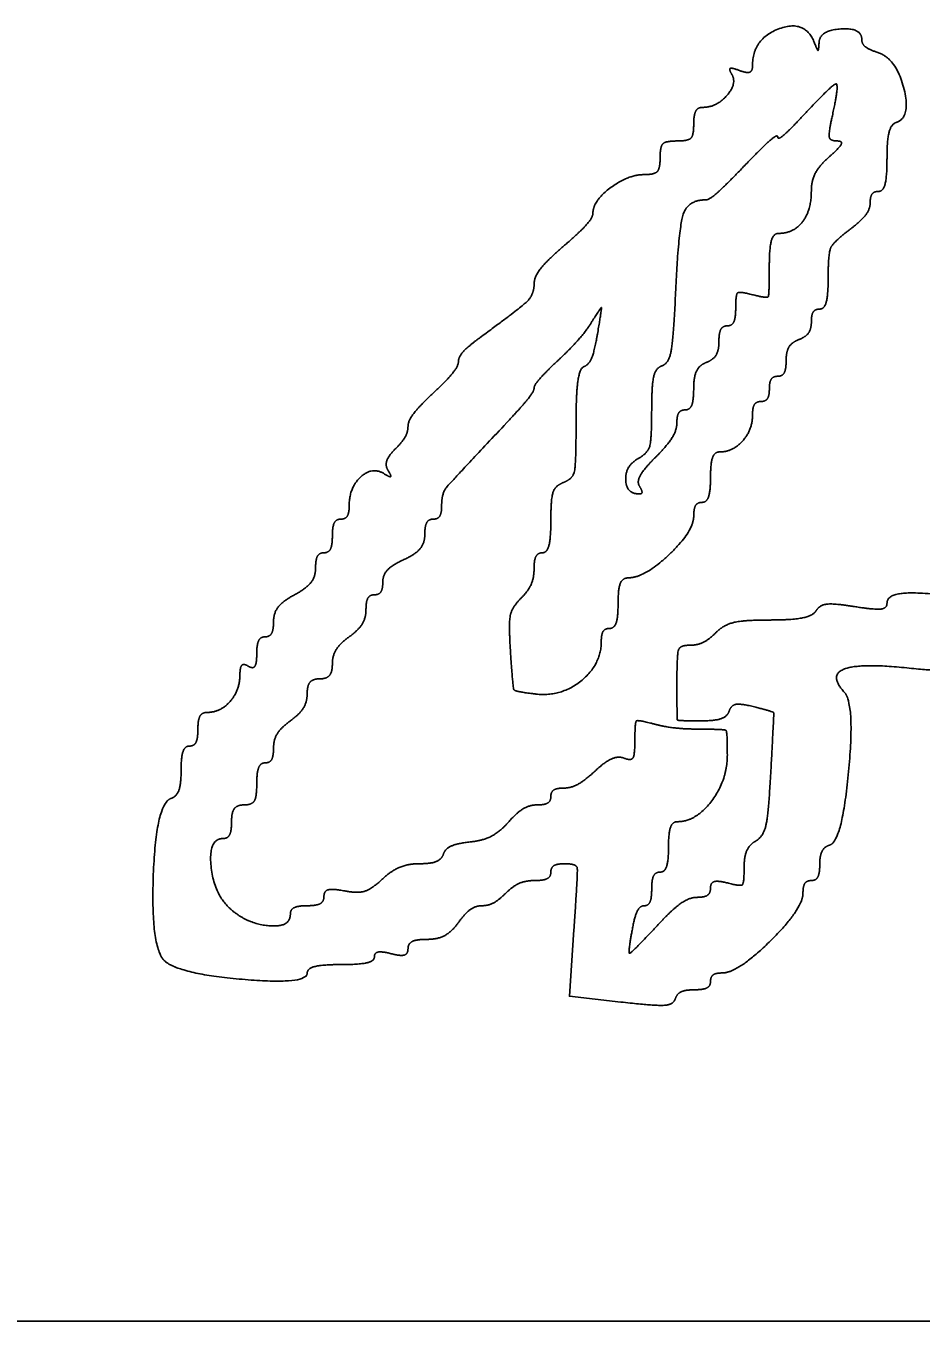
# Model space of a CAD drawing. Extents: x -3.6 to 34, y 0 to 32.8.
# Drawn here: x 26.7097 to 26.9654, y 5.7877 to 6.1576 of the extents above; entities that cross this region are included whole.
import ezdxf

# ---------------------------------------------------------------- set-up
doc = ezdxf.new("R2010")
doc.units = 0
doc.layers.add('SH_Data', color=7, linetype='Continuous')
doc.layers.add('SH_Text', color=7, linetype='Continuous')

msp = doc.modelspace()

# ---------------------------------------------------------------- linework, layer by layer
at = {"layer": 'SH_Data'}
msp.add_line((25.03429, 5.78769), (28.53429, 5.78769), dxfattribs=at)
at = {"layer": 'SH_Text'}
msp.add_line((26.88496, 6.02616), (26.88496, 6.02616), dxfattribs=at)
msp.add_lwpolyline([(26.86625, 5.8994), (26.86496, 5.88048), (26.87965, 5.87882)], dxfattribs=at)
for points in [[(26.93488, 6.15291), (26.9322, 6.15954), (26.91727, 6.15387), (26.91727, 6.14623)], [(26.94847, 6.15368), (26.94847, 6.15709), (26.93649, 6.15634), (26.93628, 6.15291)], [(26.93628, 6.15291), (26.93612, 6.15051), (26.93584, 6.15051), (26.93488, 6.15291)], [(26.95301, 6.14999), (26.95051, 6.15079), (26.94847, 6.15244), (26.94847, 6.15368)], [(26.95827, 6.12998), (26.96266, 6.13145), (26.95822, 6.14834), (26.95301, 6.14999)], [(26.91129, 6.14387), (26.91295, 6.14119), (26.90701, 6.13431), (26.90304, 6.13431)], [(26.91354, 6.14483), (26.91139, 6.14565), (26.91044, 6.14525), (26.91129, 6.14387)], [(26.91727, 6.14623), (26.91727, 6.14466), (26.91561, 6.14404), (26.91354, 6.14483)], [(26.93143, 6.13166), (26.94014, 6.14099), (26.94207, 6.14105), (26.94006, 6.13191)], [(26.90304, 6.13431), (26.90162, 6.13431), (26.90047, 6.13215), (26.90047, 6.12951)], [(26.90047, 6.12951), (26.90047, 6.12631), (26.89887, 6.12471), (26.89567, 6.12471)], [(26.92446, 6.12586), (26.92446, 6.12495), (26.9276, 6.12756), (26.93143, 6.13166)], [(26.94006, 6.13191), (26.93897, 6.12695), (26.9394, 6.12471), (26.94144, 6.12471)], [(26.95567, 6.11971), (26.95567, 6.12488), (26.95684, 6.1295), (26.95827, 6.12998)], [(26.91505, 6.11771), (26.92023, 6.1231), (26.92446, 6.12676), (26.92446, 6.12586)], [(26.89567, 6.12471), (26.89247, 6.12471), (26.89087, 6.12311), (26.89087, 6.11991)], [(26.94144, 6.12471), (26.94307, 6.12471), (26.94207, 6.1227), (26.93923, 6.12023)], [(26.89087, 6.11991), (26.89087, 6.11685), (26.88927, 6.11511), (26.88643, 6.11511)], [(26.93923, 6.12023), (26.93639, 6.11777), (26.93406, 6.11337), (26.93406, 6.11046)], [(26.95327, 6.11031), (26.95459, 6.11031), (26.95567, 6.11454), (26.95567, 6.11971)], [(26.88643, 6.11511), (26.8817, 6.11511), (26.87167, 6.10757), (26.87167, 6.10401)], [(26.90408, 6.10791), (26.90494, 6.10791), (26.90988, 6.11232), (26.91505, 6.11771)], [(26.93406, 6.11046), (26.93406, 6.10488), (26.92897, 6.09831), (26.92464, 6.09831)], [(26.8953, 6.08155), (26.89613, 6.09973), (26.89885, 6.10791), (26.90408, 6.10791)], [(26.94487, 6.09928), (26.94817, 6.10176), (26.95087, 6.10525), (26.95087, 6.10705)], [(26.95087, 6.10705), (26.95087, 6.10884), (26.95195, 6.11031), (26.95327, 6.11031)], [(26.87167, 6.10401), (26.87167, 6.10283), (26.86791, 6.09864), (26.86332, 6.09469)], [(26.92464, 6.09831), (26.92322, 6.09831), (26.92206, 6.09409), (26.92206, 6.08894)], [(26.93887, 6.08574), (26.93887, 6.09257), (26.94033, 6.09587), (26.94487, 6.09928)], [(26.86332, 6.09469), (26.85873, 6.09074), (26.85495, 6.08602), (26.85492, 6.0842)], [(26.92206, 6.08894), (26.92206, 6.08074), (26.92146, 6.07972), (26.91726, 6.08082)], [(26.93647, 6.07671), (26.93779, 6.07671), (26.93887, 6.08078), (26.93887, 6.08574)], [(26.85492, 6.0842), (26.85487, 6.08088), (26.85118, 6.07716), (26.83946, 6.06858)], [(26.89143, 6.0605), (26.89336, 6.06115), (26.89471, 6.06846), (26.8953, 6.08155)], [(26.91726, 6.08082), (26.91358, 6.08178), (26.91246, 6.08089), (26.91246, 6.07699)], [(26.8714, 6.07311), (26.87403, 6.07734), (26.87422, 6.07692), (26.87297, 6.06951)], [(26.91246, 6.07699), (26.91246, 6.0742), (26.91138, 6.07191), (26.91006, 6.07191)], [(26.93407, 6.07304), (26.93407, 6.07506), (26.93515, 6.07671), (26.93647, 6.07671)], [(26.86164, 6.06195), (26.86536, 6.06545), (26.86975, 6.07047), (26.8714, 6.07311)], [(26.91006, 6.07191), (26.90874, 6.07191), (26.90766, 6.06987), (26.90766, 6.06737)], [(26.93047, 6.06798), (26.93245, 6.06874), (26.93407, 6.07102), (26.93407, 6.07304)], [(26.83946, 6.06858), (26.83605, 6.06608), (26.83327, 6.06301), (26.83327, 6.06174)], [(26.87297, 6.06951), (26.87219, 6.06489), (26.8705, 6.06075), (26.86921, 6.06031)], [(26.90766, 6.06737), (26.90766, 6.06487), (26.90604, 6.06221), (26.90406, 6.06145)], [(26.92687, 6.06206), (26.92687, 6.06456), (26.92849, 6.06722), (26.93047, 6.06798)], [(26.83327, 6.06174), (26.83327, 6.06047), (26.83003, 6.05641), (26.82607, 6.05271)], [(26.85487, 6.05407), (26.85487, 6.05491), (26.85791, 6.05845), (26.86164, 6.06195)], [(26.86921, 6.06031), (26.86792, 6.05987), (26.86687, 6.05255), (26.86687, 6.04404)], [(26.88846, 6.04783), (26.88846, 6.05497), (26.88962, 6.0599), (26.89143, 6.0605)], [(26.90406, 6.06145), (26.90208, 6.06069), (26.90046, 6.05733), (26.90046, 6.05399)], [(26.92447, 6.05751), (26.92579, 6.05751), (26.92687, 6.05956), (26.92687, 6.06206)], [(26.92207, 6.05391), (26.92207, 6.05589), (26.92315, 6.05751), (26.92447, 6.05751)], [(26.82607, 6.05271), (26.82211, 6.04901), (26.81887, 6.04472), (26.81887, 6.04318)], [(26.84707, 6.04427), (26.85136, 6.04883), (26.85487, 6.05324), (26.85487, 6.05407)], [(26.90046, 6.05399), (26.90046, 6.05065), (26.89938, 6.04791), (26.89806, 6.04791)], [(26.91967, 6.05031), (26.92099, 6.05031), (26.92207, 6.05193), (26.92207, 6.05391)], [(26.88449, 6.03393), (26.88734, 6.03552), (26.88846, 6.03946), (26.88846, 6.04783)], [(26.89806, 6.04791), (26.89674, 6.04791), (26.89566, 6.04624), (26.89566, 6.0442)], [(26.91727, 6.04654), (26.91727, 6.04862), (26.91835, 6.05031), (26.91967, 6.05031)], [(26.82847, 6.0204), (26.82847, 6.02399), (26.83091, 6.02713), (26.84707, 6.04427)], [(26.86687, 6.04404), (26.86687, 6.0325), (26.86595, 6.02821), (26.86327, 6.02718)], [(26.89566, 6.0442), (26.89566, 6.04216), (26.89294, 6.03777), (26.88962, 6.03445)], [(26.90784, 6.03591), (26.91166, 6.03591), (26.91727, 6.04223), (26.91727, 6.04654)], [(26.81887, 6.04318), (26.81887, 6.04163), (26.81724, 6.03874), (26.81524, 6.03675)], [(26.81524, 6.03675), (26.81325, 6.03476), (26.81234, 6.03197), (26.81321, 6.03055)], [(26.88493, 6.02391), (26.88124, 6.02391), (26.88089, 6.03191), (26.88449, 6.03393)], [(26.88962, 6.03445), (26.88629, 6.03112), (26.8842, 6.02739), (26.88496, 6.02616)], [(26.90527, 6.02871), (26.90527, 6.03267), (26.90642, 6.03591), (26.90784, 6.03591)], [(26.81202, 6.0297), (26.80863, 6.03179), (26.80207, 6.02571), (26.80207, 6.02048)], [(26.81321, 6.03055), (26.81416, 6.02902), (26.81368, 6.02867), (26.81202, 6.0297)], [(26.86327, 6.02718), (26.86092, 6.02628), (26.85967, 6.02255), (26.85967, 6.01646)], [(26.88496, 6.02616), (26.88572, 6.02492), (26.88571, 6.02391), (26.88493, 6.02391)], [(26.90287, 6.02151), (26.90419, 6.02151), (26.90527, 6.02475), (26.90527, 6.02871)], [(26.80207, 6.02048), (26.80207, 6.01841), (26.80099, 6.01671), (26.79967, 6.01671)], [(26.82607, 6.01671), (26.82739, 6.01671), (26.82847, 6.01837), (26.82847, 6.0204)], [(26.90047, 6.01763), (26.90047, 6.01977), (26.90155, 6.02151), (26.90287, 6.02151)], [(26.79967, 6.01671), (26.79835, 6.01671), (26.79727, 6.01455), (26.79727, 6.01191)], [(26.82367, 6.0123), (26.82367, 6.01473), (26.82475, 6.01671), (26.82607, 6.01671)], [(26.85967, 6.01646), (26.85967, 6.01132), (26.85859, 6.00711), (26.85727, 6.00711)], [(26.88187, 5.99995), (26.88651, 6.00001), (26.90047, 6.01328), (26.90047, 6.01763)], [(26.79727, 6.01191), (26.79727, 6.00927), (26.79619, 6.00711), (26.79487, 6.00711)], [(26.81767, 6.00515), (26.82097, 6.00665), (26.82367, 6.00987), (26.82367, 6.0123)], [(26.79487, 6.00711), (26.79355, 6.00711), (26.79247, 6.00514), (26.79247, 6.00272)], [(26.85727, 6.00711), (26.85595, 6.00711), (26.85487, 6.00503), (26.85487, 6.00248)], [(26.81167, 5.99876), (26.81167, 6.00077), (26.81437, 6.00365), (26.81767, 6.00515)], [(26.79247, 6.00272), (26.79247, 6.0003), (26.78977, 5.99688), (26.78647, 5.99511)], [(26.85487, 6.00248), (26.85487, 5.99994), (26.85319, 5.99618), (26.85113, 5.99412)], [(26.87887, 5.99271), (26.87887, 5.99685), (26.88014, 5.99993), (26.88187, 5.99995)], [(26.80927, 5.99511), (26.81059, 5.99511), (26.81167, 5.99676), (26.81167, 5.99876)], [(26.78647, 5.99511), (26.78317, 5.99335), (26.78047, 5.98992), (26.78047, 5.98751)], [(26.80687, 5.99084), (26.80687, 5.99319), (26.80795, 5.99511), (26.80927, 5.99511)], [(26.85113, 5.99412), (26.84854, 5.99153), (26.84762, 5.98688), (26.84813, 5.97895)], [(26.87647, 5.98551), (26.87779, 5.98551), (26.87887, 5.98875), (26.87887, 5.99271)], [(26.94637, 5.99174), (26.9406, 5.99267), (26.93644, 5.99222), (26.93543, 5.99057)], [(26.95567, 5.99269), (26.95567, 5.99121), (26.95202, 5.99084), (26.94637, 5.99174)], [(26.98891, 5.99357), (26.96767, 5.99579), (26.95567, 5.99547), (26.95567, 5.99269)], [(26.80207, 5.98311), (26.80471, 5.98502), (26.80687, 5.98849), (26.80687, 5.99084)], [(26.93543, 5.99057), (26.93452, 5.98911), (26.92852, 5.98791), (26.9221, 5.98791)], [(26.78047, 5.98751), (26.78047, 5.98509), (26.77939, 5.98311), (26.77807, 5.98311)], [(26.87407, 5.9818), (26.87407, 5.98384), (26.87515, 5.98551), (26.87647, 5.98551)], [(26.9221, 5.98791), (26.91491, 5.98791), (26.90902, 5.98653), (26.90681, 5.98431)], [(26.77807, 5.98311), (26.77675, 5.98311), (26.77567, 5.98089), (26.77567, 5.97817)], [(26.79727, 5.97538), (26.79727, 5.97773), (26.79943, 5.98121), (26.80207, 5.98311)], [(26.85542, 5.96676), (26.8626, 5.96593), (26.87407, 5.97519), (26.87407, 5.9818)], [(26.90681, 5.98431), (26.90483, 5.98233), (26.90151, 5.98071), (26.89944, 5.98071)], [(26.77567, 5.97817), (26.77567, 5.97545), (26.77459, 5.9739), (26.77327, 5.97471)], [(26.84813, 5.97895), (26.8488, 5.96849), (26.84943, 5.96745), (26.85542, 5.96676)], [(26.89944, 5.98071), (26.89657, 5.98071), (26.89567, 5.97813), (26.89567, 5.96991)], [(26.77327, 5.97471), (26.77195, 5.97553), (26.77087, 5.97444), (26.77087, 5.97228)], [(26.79367, 5.97111), (26.79565, 5.97111), (26.79727, 5.97304), (26.79727, 5.97538)], [(26.94353, 5.96724), (26.939, 5.97216), (26.94784, 5.97563), (26.96135, 5.97424)], [(26.96135, 5.97424), (26.97068, 5.97327), (26.97487, 5.97369), (26.97487, 5.97558)], [(26.77087, 5.97228), (26.77087, 5.96786), (26.76531, 5.96151), (26.76144, 5.96151)], [(26.79007, 5.96684), (26.79007, 5.96919), (26.79169, 5.97111), (26.79367, 5.97111)], [(26.89567, 5.96991), (26.89567, 5.95958), (26.89597, 5.95911), (26.90267, 5.95911)], [(26.78527, 5.95911), (26.78791, 5.96102), (26.79007, 5.96449), (26.79007, 5.96684)], [(26.9394, 5.92369), (26.94283, 5.92484), (26.94654, 5.96395), (26.94353, 5.96724)], [(26.91059, 5.96189), (26.91115, 5.96357), (26.91387, 5.96408), (26.91748, 5.96318)], [(26.91748, 5.96318), (26.92325, 5.96173), (26.9234, 5.96116), (26.92247, 5.9442)], [(26.76144, 5.96151), (26.76002, 5.96151), (26.75887, 5.95935), (26.75887, 5.95671)], [(26.78047, 5.95138), (26.78047, 5.95373), (26.78263, 5.95721), (26.78527, 5.95911)], [(26.88907, 5.95823), (26.88449, 5.95945), (26.88367, 5.95873), (26.88367, 5.95347)], [(26.90267, 5.95911), (26.90652, 5.95911), (26.91008, 5.96036), (26.91059, 5.96189)], [(26.75887, 5.95671), (26.75887, 5.95407), (26.75779, 5.95191), (26.75647, 5.95191)], [(26.90227, 5.95675), (26.89798, 5.95676), (26.89204, 5.95743), (26.88907, 5.95823)], [(26.91007, 5.9494), (26.91007, 5.95604), (26.90935, 5.95672), (26.90227, 5.95675)], [(26.75647, 5.95191), (26.75515, 5.95191), (26.75407, 5.94876), (26.75407, 5.94491)], [(26.77807, 5.94711), (26.77939, 5.94711), (26.78047, 5.94904), (26.78047, 5.95138)], [(26.88367, 5.95347), (26.88367, 5.9494), (26.8826, 5.94767), (26.88058, 5.94845)], [(26.88058, 5.94845), (26.87889, 5.9491), (26.87515, 5.94744), (26.87228, 5.94477)], [(26.89577, 5.93031), (26.90116, 5.93031), (26.91007, 5.94221), (26.91007, 5.9494)], [(26.75407, 5.94491), (26.75407, 5.94106), (26.75279, 5.93749), (26.75123, 5.93697)], [(26.77567, 5.94111), (26.77567, 5.94441), (26.77675, 5.94711), (26.77807, 5.94711)], [(26.87228, 5.94477), (26.86941, 5.9421), (26.8654, 5.93991), (26.86337, 5.93991)], [(26.92247, 5.9442), (26.92184, 5.93267), (26.92038, 5.92606), (26.91819, 5.92479)], [(26.77207, 5.93511), (26.77431, 5.93511), (26.77567, 5.93738), (26.77567, 5.94111)], [(26.75123, 5.93697), (26.74685, 5.93551), (26.74538, 5.8937), (26.7496, 5.89035)], [(26.85967, 5.93751), (26.85967, 5.93619), (26.8579, 5.93511), (26.85575, 5.93511)], [(26.86337, 5.93991), (26.86133, 5.93991), (26.85967, 5.93883), (26.85967, 5.93751)], [(26.76847, 5.93031), (26.76847, 5.93298), (26.77007, 5.93511), (26.77207, 5.93511)], [(26.85575, 5.93511), (26.85359, 5.93511), (26.8499, 5.93289), (26.84754, 5.93017)], [(26.76607, 5.92551), (26.76739, 5.92551), (26.76847, 5.92767), (26.76847, 5.93031)], [(26.84754, 5.93017), (26.84518, 5.92745), (26.84025, 5.92491), (26.83658, 5.92452)], [(26.89327, 5.92311), (26.89327, 5.92707), (26.89439, 5.93031), (26.89577, 5.93031)], [(26.76805, 5.90549), (26.76341, 5.90969), (26.76184, 5.92551), (26.76607, 5.92551)], [(26.83658, 5.92452), (26.8329, 5.92412), (26.82948, 5.92257), (26.82898, 5.92106)], [(26.89087, 5.91591), (26.89219, 5.91591), (26.89327, 5.91915), (26.89327, 5.92311)], [(26.91819, 5.92479), (26.91636, 5.92374), (26.91487, 5.92033), (26.91487, 5.91722)], [(26.93647, 5.91811), (26.93647, 5.92064), (26.93778, 5.92315), (26.9394, 5.92369)], [(26.82217, 5.91831), (26.81892, 5.91831), (26.81411, 5.91631), (26.81149, 5.91386)], [(26.82898, 5.92106), (26.82848, 5.91955), (26.82541, 5.91831), (26.82217, 5.91831)], [(26.85967, 5.91591), (26.85967, 5.91723), (26.86144, 5.91831), (26.86361, 5.91831)], [(26.86361, 5.91831), (26.86704, 5.91831), (26.86738, 5.91587), (26.86625, 5.8994)], [(26.93407, 5.91351), (26.93539, 5.91351), (26.93647, 5.91558), (26.93647, 5.91811)], [(26.85504, 5.91351), (26.85758, 5.91351), (26.85967, 5.91459), (26.85967, 5.91591)], [(26.88847, 5.91111), (26.88847, 5.91375), (26.88955, 5.91591), (26.89087, 5.91591)], [(26.91487, 5.91722), (26.91487, 5.91274), (26.91386, 5.91183), (26.91007, 5.91282)], [(26.80079, 5.91054), (26.79735, 5.9112), (26.79487, 5.91055), (26.79487, 5.90899)], [(26.81149, 5.91386), (26.80849, 5.91107), (26.8045, 5.90983), (26.80079, 5.91054)], [(26.84681, 5.90991), (26.84879, 5.91189), (26.85249, 5.91351), (26.85504, 5.91351)], [(26.88635, 5.90631), (26.88751, 5.90631), (26.88847, 5.90847), (26.88847, 5.91111)], [(26.90527, 5.91139), (26.90527, 5.90992), (26.90354, 5.90871), (26.90143, 5.90871)], [(26.91007, 5.91282), (26.90738, 5.91352), (26.90527, 5.91289), (26.90527, 5.91139)], [(26.93167, 5.90991), (26.93167, 5.91189), (26.93275, 5.91351), (26.93407, 5.91351)], [(26.79487, 5.90899), (26.79487, 5.90752), (26.79271, 5.90631), (26.79007, 5.90631)], [(26.83997, 5.90631), (26.84175, 5.90631), (26.84483, 5.90793), (26.84681, 5.90991)], [(26.90143, 5.90871), (26.89932, 5.90871), (26.89456, 5.90547), (26.89087, 5.90151)], [(26.90858, 5.88711), (26.9131, 5.88711), (26.93167, 5.90544), (26.93167, 5.90991)], [(26.78527, 5.90391), (26.78527, 5.90003), (26.77283, 5.90117), (26.76805, 5.90549)], [(26.79007, 5.90631), (26.78743, 5.90631), (26.78527, 5.90523), (26.78527, 5.90391)], [(26.83327, 5.90151), (26.83517, 5.90415), (26.83818, 5.90631), (26.83997, 5.90631)], [(26.88308, 5.90031), (26.88371, 5.90361), (26.88518, 5.90631), (26.88635, 5.90631)], [(26.82434, 5.89671), (26.82734, 5.89671), (26.83136, 5.89887), (26.83327, 5.90151)], [(26.89087, 5.90151), (26.88269, 5.89276), (26.8816, 5.89259), (26.88308, 5.90031)], [(26.81887, 5.89403), (26.81887, 5.89551), (26.82133, 5.89671), (26.82434, 5.89671)], [(26.80927, 5.89169), (26.80927, 5.89288), (26.81143, 5.8933), (26.81407, 5.89261)], [(26.81407, 5.89261), (26.81675, 5.89191), (26.81887, 5.89254), (26.81887, 5.89403)], [(26.7496, 5.89035), (26.75415, 5.88673), (26.79007, 5.88377), (26.79007, 5.88701)], [(26.79007, 5.88701), (26.79007, 5.88839), (26.79439, 5.88951), (26.79967, 5.88951)], [(26.79967, 5.88951), (26.80495, 5.88951), (26.80927, 5.89049), (26.80927, 5.89169)], [(26.90527, 5.88471), (26.90527, 5.88603), (26.90676, 5.88711), (26.90858, 5.88711)], [(26.89521, 5.87973), (26.89568, 5.88115), (26.89814, 5.88231), (26.90067, 5.88231)], [(26.90067, 5.88231), (26.9032, 5.88231), (26.90527, 5.88339), (26.90527, 5.88471)], [(26.87965, 5.87882), (26.8894, 5.87771), (26.89463, 5.87802), (26.89521, 5.87973)]]:
    msp.add_open_spline(points, degree=2, dxfattribs=at)

doc.saveas('drawing.dxf')
